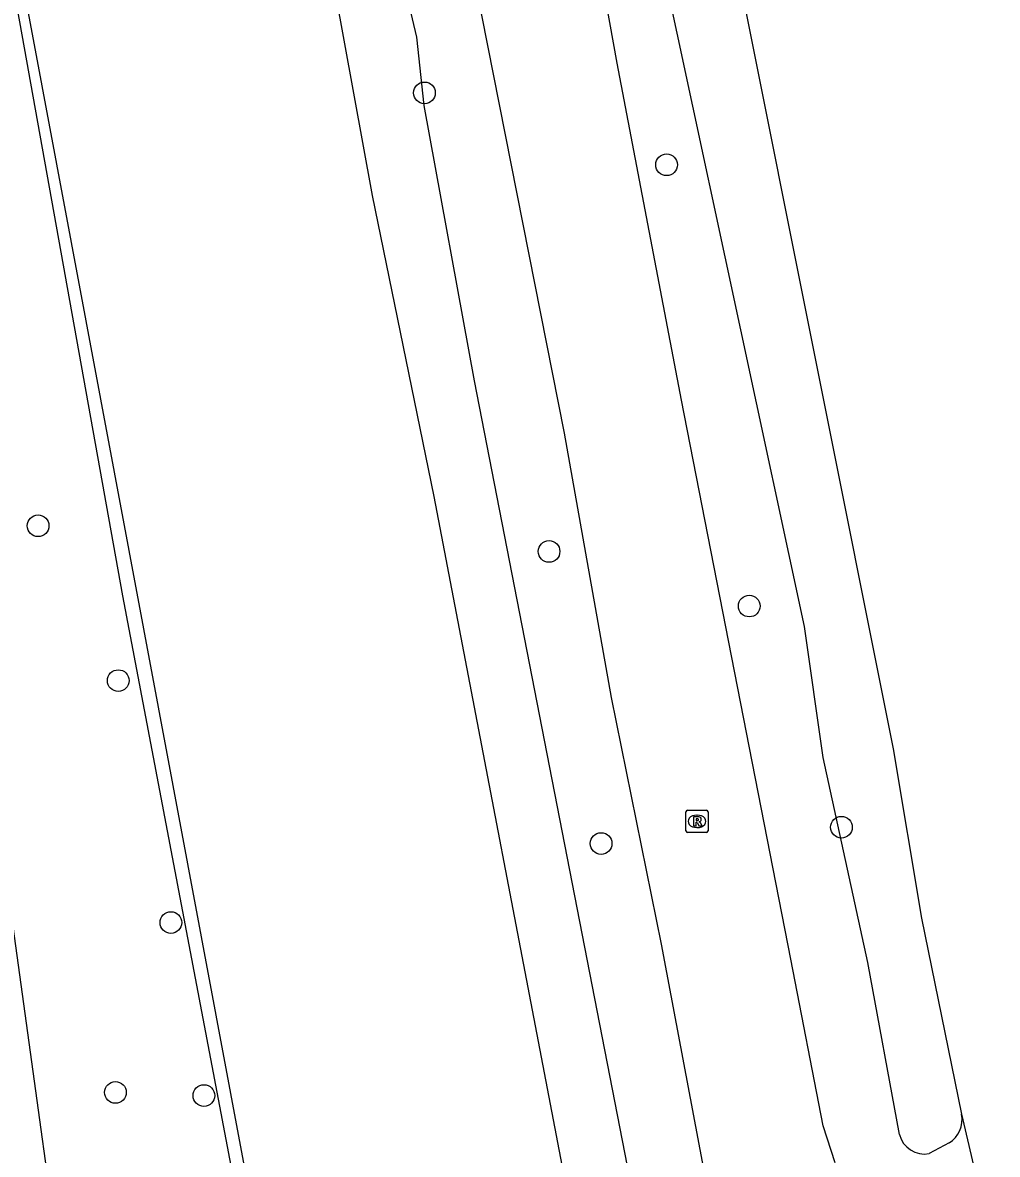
# Model space of a CAD drawing. Extents: x 162157 to 163165, y 378998 to 380775.
# Drawn here: x 162550.8 to 162594.8, y 380036.7 to 380087.7 of the extents above; entities that cross this region are included whole.
import ezdxf

# ---------------------------------------------------------------- set-up
doc = ezdxf.new("R2010")
doc.units = 0
for name, color, linetype in [('IMGEO_Boom', 7, 'Continuous'), ('IMGEO_Groenvoorziening', 7, 'Continuous'), ('IMGEO_Haag', 7, 'Continuous'), ('IMGEO_Hek', 7, 'Continuous'), ('IMGEO_Naaldbos', 7, 'Continuous'), ('IMGEO_Rijbaan_lokaal_gesloten', 7, 'Continuous'), ('IMGEO_Rioolput', 7, 'Continuous'), ('IMGEO_Waterloop', 7, 'Continuous')]:
    doc.layers.add(name, color=color, linetype=linetype)

msp = doc.modelspace()

# ---------------------------------------------------------------- linework, layer by layer
at = {"layer": 'IMGEO_Boom'}
for centre in [(162568.966, 380084.554), (162579.886, 380081.308), (162551.539, 380065.024), (162574.583, 380063.867), (162583.614, 380061.406), (162555.156, 380058.04), (162587.769, 380051.426), (162576.932, 380050.693), (162557.531, 380047.127), (162555.027, 380039.467), (162559.02, 380039.323)]:
    msp.add_circle(centre, 0.489, dxfattribs=at)
at = {"layer": 'IMGEO_Groenvoorziening'}
msp.add_lwpolyline([(162546.694, 380065.309), (162547.466, 380063.866), (162548.39, 380061.445), (162555.125, 380012.725), (162562.863, 380015.299), (162563.634, 380012.87)], dxfattribs=at)
at = {"layer": 'IMGEO_Haag'}
for points in [[(162564.82, 380014.925), (162540.594, 380144.237), (162392.853, 380150.861), (162392.478, 380150.856)], [(162434.018, 380148.502), (162500, 380145.569), (162540.141, 380143.694), (162548.501, 380099.916), (162555.349, 380061.863), (162564.602, 380013.135)]]:
    msp.add_lwpolyline(points, dxfattribs=at)
at = {"layer": 'IMGEO_Hek'}
msp.add_lwpolyline([(162392.372, 380150.353), (162434.018, 380148.502), (162500, 380145.569), (162540.141, 380143.694), (162548.501, 380099.916), (162555.349, 380061.863), (162564.602, 380013.135)], dxfattribs=at)
at = {"layer": 'IMGEO_Naaldbos'}
msp.add_lwpolyline([(162593.189, 380038.48), (162594.802, 380031.543)], dxfattribs=at)
at = {"layer": 'IMGEO_Rijbaan_lokaal_gesloten'}
for points in [[(162557.148, 380161.837), (162560.346, 380144.642), (162575.263, 380069.198), (162577.392, 380057.278), (162579.642, 380046.158), (162581.624, 380035.618), (162583.583, 380025.203)], [(162587.49, 380036.291), (162586.952, 380037.951), (162585.484, 380045.475), (162580.561, 380070.692), (162577.654, 380085.891), (162574.757, 380102.003), (162564.808, 380151.789), (162563.225, 380159.104)]]:
    msp.add_lwpolyline(points, dxfattribs=at)
at = {"layer": 'IMGEO_Rioolput'}
for p, q in [((162580.754, 380051.267), (162580.754, 380052.119)), ((162580.829, 380052.193), (162581.681, 380052.193)), ((162581.755, 380052.119), (162581.755, 380051.267)), ((162581.242, 380051.973), (162581.267, 380051.973)), ((162581.681, 380051.193), (162580.829, 380051.193)), ((162581.265, 380051.413), (162581.24, 380051.413))]:
    msp.add_line(p, q, dxfattribs=at)
for points in [[(162580.754, 380051.267), (162580.754, 380052.119)], [(162580.829, 380052.193), (162581.681, 380052.193)], [(162581.755, 380052.119), (162581.755, 380051.267)], [(162581.343, 380051.891), (162581.091, 380051.893), (162581.091, 380051.493)], [(162581.091, 380051.493), (162581.215, 380051.493), (162581.215, 380051.655), (162581.226, 380051.655)], [(162581.269, 380051.812), (162581.215, 380051.812), (162581.215, 380051.731)], [(162581.215, 380051.731), (162581.267, 380051.731)], [(162581.273, 380051.626), (162581.344, 380051.493), (162581.484, 380051.493), (162581.419, 380051.619)], [(162581.681, 380051.193), (162580.829, 380051.193)]]:
    msp.add_lwpolyline(points, dxfattribs=at)
for centre, radius, start, end in [((162580.831, 380052.117), 0.0765, 91.552, 178.448), ((162580.831, 380052.117), 0.0765, 91.552, 178.448), ((162581.679, 380052.117), 0.0765, 1.552, 88.448), ((162581.679, 380052.117), 0.0765, 1.552, 88.448), ((162581.225, 380051.602), 0.0533, 26.0293, 88.6989), ((162581.251, 380051.92), 0.19, 274.7715, 282.9687), ((162581.275, 380051.716), 0.0964, 77.0061, 93.1865), ((162581.289, 380051.773), 0.0378, 276.6634, 79.6772), ((162581.342, 380051.781), 0.109, 350.3612, 89.416), ((162581.34, 380051.781), 0.112, 277.5842, 350.9817), ((162581.324, 380051.566), 0.108, 29.5134, 73.7905), ((162580.831, 380051.269), 0.0765, 181.552, 268.448), ((162580.831, 380051.269), 0.0765, 181.552, 268.448), ((162581.679, 380051.269), 0.0765, 271.552, 358.448), ((162581.679, 380051.269), 0.0765, 271.552, 358.448)]:
    msp.add_arc(centre, radius, start, end, dxfattribs=at)
for centre, major_axis, ratio, start_param, end_param in [((162581.241, 380051.693), (-0.387, 0.002), 0.722429, 4.712389, 7.853982), ((162581.266, 380051.693), (-0.39, 0.002), 0.717154, 1.570796, 4.712389)]:
    msp.add_ellipse(centre, major_axis=major_axis, ratio=ratio, start_param=start_param, end_param=end_param, dxfattribs=at)
at = {"layer": 'IMGEO_Waterloop'}
for points in [[(162553.893, 380161.352), (162557.923, 380140.391), (162565.847, 380101.637), (162567.964, 380089.822), (162568.602, 380087.062), (162568.939, 380083.982), (162571.207, 380071.562), (162578.334, 380034.982)], [(162578.334, 380034.982), (162578.153, 380034.742), (162576.774, 380034.424), (162575.515, 380034.385), (162569.404, 380066.345), (162566.616, 380079.925), (162562.818, 380100.799), (162551.295, 380159.407)], [(162569.587, 380158.112), (162574.693, 380132.607), (162578.254, 380115.715), (162580.493, 380105.908), (162580.519, 380105.048), (162583.194, 380089.584), (162590.102, 380054.964), (162591.376, 380047.324), (162593.189, 380038.48)], [(162590.389, 380037.567), (162588.955, 380045.327), (162586.944, 380054.568), (162586.109, 380060.488), (162577.489, 380100.646), (162577.297, 380102.376), (162575.561, 380110.772), (162574.052, 380120.585), (162572.567, 380127.281), (162568.894, 380145.781), (162566.707, 380157.777)], [(162592.627, 380037.185), (162591.727, 380036.706)]]:
    msp.add_lwpolyline(points, dxfattribs=at)
for centre, radius, start, end in [((162591.982, 380038.234), 1.231, 301.5672, 11.5133), ((162591.518, 380037.851), 1.164, 194.1083, 280.3693)]:
    msp.add_arc(centre, radius, start, end, dxfattribs=at)

doc.saveas('drawing.dxf')
